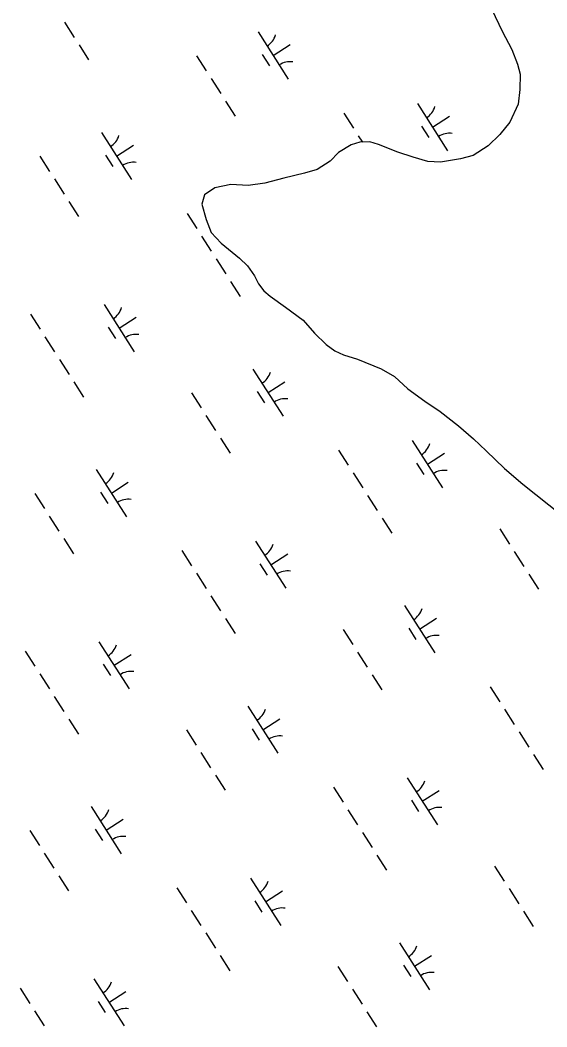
# Model space of a CAD drawing. Extents: x 3962991 to 3983549, y 181631 to 204078.
# Drawn here: x 3977869 to 3978340, y 190802 to 191701 of the extents above; entities that cross this region are included whole.
import ezdxf

# ---------------------------------------------------------------- set-up
doc = ezdxf.new("R2010")
doc.units = 0
doc.layers.add('V-WETL-SWMP', color=7, linetype='Continuous')

msp = doc.modelspace()

# ---------------------------------------------------------------- linework, layer by layer
at = {"layer": 'V-WETL-SWMP'}
for p, q in [((3978290.59, 191710.3), (3978299.85, 191690.84)), ((3977908.71, 191698.78), (3977917.35, 191685.31)), ((3978081.71, 191690.12), (3978108.7, 191648.03)), ((3978299.85, 191690.84), (3978308.46, 191674.35)), ((3977921.67, 191678.58), (3977930.3, 191665.11)), ((3978095.2, 191669.07), (3978110.36, 191678.79)), ((3978308.46, 191674.35), (3978313.44, 191661.36)), ((3978026.81, 191668.82), (3978035.44, 191655.35)), ((3978085.47, 191669.96), (3978091.95, 191659.86)), ((3978313.44, 191661.36), (3978315.98, 191652.49)), ((3978039.76, 191648.62), (3978048.4, 191635.15)), ((3978315.98, 191652.49), (3978315.62, 191638.81)), ((3978315.62, 191638.81), (3978314.07, 191625.71)), ((3978052.71, 191628.42), (3978061.35, 191614.95)), ((3978224.16, 191626.17), (3978251.15, 191584.08)), ((3978314.07, 191625.71), (3978306.63, 191609.53)), ((3978158.28, 191617.7), (3978166.92, 191604.23)), ((3978237.65, 191605.12), (3978252.81, 191614.84)), ((3978227.92, 191606.01), (3978234.4, 191595.91)), ((3978306.63, 191609.53), (3978297.9, 191598.68)), ((3977941.68, 191600.35), (3977968.67, 191558.25)), ((3978171.23, 191597.49), (3978174.91, 191591.76)), ((3978297.9, 191598.68), (3978287.38, 191588.39)), ((3977955.17, 191579.3), (3977970.33, 191589.02)), ((3978164.92, 191589.21), (3978153.74, 191582.47)), ((3978172.6, 191591.72), (3978164.92, 191589.21)), ((3978181.52, 191591.88), (3978172.6, 191591.72)), ((3978189.28, 191589.64), (3978181.52, 191591.88)), ((3978206.64, 191582.81), (3978189.28, 191589.64)), ((3978287.38, 191588.39), (3978273.86, 191579.83)), ((3977886.78, 191579.05), (3977895.41, 191565.58)), ((3977945.44, 191580.19), (3977951.92, 191570.09)), ((3978146.16, 191574.61), (3978134.4, 191567.27)), ((3978153.74, 191582.47), (3978146.16, 191574.61)), ((3978220.39, 191578.29), (3978206.64, 191582.81)), ((3978233.54, 191574.36), (3978220.39, 191578.29)), ((3978244.84, 191573.97), (3978233.54, 191574.36)), ((3978262.62, 191576.66), (3978244.84, 191573.97)), ((3978273.86, 191579.83), (3978262.62, 191576.66)), ((3978134.4, 191567.27), (3978123.16, 191564.1)), ((3977899.73, 191558.85), (3977908.36, 191545.38)), ((3978104.81, 191559.62), (3978087.65, 191555.16)), ((3978123.16, 191564.1), (3978104.81, 191559.62)), ((3978043.15, 191550.81), (3978033.74, 191544.7)), ((3978057.36, 191554.03), (3978043.15, 191550.81)), ((3978072.83, 191553.12), (3978057.36, 191554.03)), ((3978087.65, 191555.16), (3978072.83, 191553.12)), ((3977912.68, 191538.64), (3977921.32, 191525.17)), ((3978033.74, 191544.7), (3978031.51, 191536.34)), ((3978031.51, 191536.34), (3978035.32, 191522.74)), ((3978018.25, 191527.92), (3978026.88, 191514.45)), ((3978035.32, 191522.74), (3978039.69, 191510.93)), ((3978031.2, 191507.72), (3978039.84, 191494.25)), ((3978039.69, 191510.93), (3978048.77, 191501.57)), ((3978048.77, 191501.57), (3978065.05, 191488.19)), ((3978044.15, 191487.51), (3978052.79, 191474.04)), ((3978065.05, 191488.19), (3978072.31, 191481.18)), ((3978072.31, 191481.18), (3978078.41, 191472.37)), ((3978057.11, 191467.31), (3978065.74, 191453.84)), ((3978078.41, 191472.37), (3978082.1, 191465.31)), ((3978082.1, 191465.31), (3978086.96, 191458.85)), ((3978086.96, 191458.85), (3978092.4, 191454.19)), ((3978092.4, 191454.19), (3978106.24, 191444.33)), ((3977944.1, 191446.62), (3977971.08, 191404.53)), ((3978106.24, 191444.33), (3978121.9, 191432.72)), ((3977878.22, 191438.15), (3977886.85, 191424.68)), ((3977957.59, 191425.58), (3977972.74, 191435.29)), ((3978121.9, 191432.72), (3978132.21, 191421.01)), ((3977947.86, 191426.46), (3977954.33, 191416.36)), ((3977891.17, 191417.94), (3977899.81, 191404.47)), ((3978132.21, 191421.01), (3978142.49, 191411.09)), ((3978142.49, 191411.09), (3978150.32, 191405.28)), ((3978150.32, 191405.28), (3978158.1, 191401.85)), ((3977904.12, 191397.74), (3977912.76, 191384.27)), ((3978158.1, 191401.85), (3978170.66, 191397.91)), ((3978170.66, 191397.91), (3978191.61, 191389.36)), ((3978077.12, 191389.08), (3978104.11, 191346.99)), ((3978191.61, 191389.36), (3978203.62, 191382.44)), ((3977917.08, 191377.54), (3977925.71, 191364.07)), ((3978090.61, 191368.03), (3978105.77, 191377.75)), ((3978203.62, 191382.44), (3978215.7, 191371.36)), ((3978022.22, 191367.78), (3978030.85, 191354.31)), ((3978080.88, 191368.92), (3978087.36, 191358.82)), ((3978215.7, 191371.36), (3978230.76, 191360.33)), ((3978230.76, 191360.33), (3978244.59, 191351.06)), ((3978244.59, 191351.06), (3978260.87, 191338.27)), ((3978035.17, 191347.58), (3978043.81, 191334.11)), ((3978260.87, 191338.27), (3978274.15, 191326.62)), ((3978048.12, 191327.38), (3978056.76, 191313.91)), ((3978219.57, 191325.13), (3978246.56, 191283.04)), ((3978274.15, 191326.62), (3978285.62, 191316.12)), ((3978153.69, 191316.66), (3978162.33, 191303.19)), ((3978233.06, 191304.08), (3978248.22, 191313.8)), ((3978285.62, 191316.12), (3978301.95, 191300.36)), ((3978223.33, 191304.97), (3978229.81, 191294.87)), ((3977937.09, 191299.31), (3977964.08, 191257.22)), ((3978166.64, 191296.45), (3978175.28, 191282.98)), ((3978301.95, 191300.36), (3978318.25, 191286.38)), ((3977950.58, 191278.26), (3977965.74, 191287.98)), ((3978318.25, 191286.38), (3978353.21, 191258.46)), ((3977882.19, 191278.01), (3977890.82, 191264.54)), ((3977940.85, 191279.15), (3977947.33, 191269.05)), ((3978179.6, 191276.25), (3978188.23, 191262.78)), ((3977895.14, 191257.81), (3977903.77, 191244.34)), ((3978192.55, 191256.04), (3978201.18, 191242.57)), ((3978297.69, 191246.29), (3978306.33, 191232.82)), ((3977908.09, 191237.6), (3977916.73, 191224.13)), ((3978079.54, 191235.36), (3978106.52, 191193.26)), ((3978013.66, 191226.88), (3978022.29, 191213.41)), ((3978093.03, 191214.31), (3978108.19, 191224.03)), ((3978310.64, 191226.09), (3978319.28, 191212.62)), ((3978083.3, 191215.2), (3978089.78, 191205.1)), ((3978026.61, 191206.68), (3978035.25, 191193.21)), ((3978323.6, 191205.88), (3978332.23, 191192.41)), ((3978039.56, 191186.47), (3978048.2, 191173)), ((3978212.56, 191177.81), (3978239.55, 191135.72)), ((3978052.52, 191166.27), (3978061.15, 191152.8)), ((3978226.06, 191156.77), (3978241.21, 191166.48)), ((3978157.66, 191156.52), (3978166.29, 191143.05)), ((3978216.32, 191157.66), (3978222.8, 191147.55)), ((3977939.51, 191145.58), (3977966.49, 191103.49)), ((3977873.63, 191137.11), (3977882.26, 191123.64)), ((3977953, 191124.54), (3977968.15, 191134.25)), ((3978170.61, 191136.31), (3978179.25, 191122.84)), ((3977943.27, 191125.42), (3977949.74, 191115.32)), ((3977886.58, 191116.9), (3977895.22, 191103.43)), ((3978183.56, 191116.11), (3978192.2, 191102.64)), ((3978289.13, 191105.39), (3978297.77, 191091.92)), ((3977899.53, 191096.7), (3977908.17, 191083.23)), ((3978072.53, 191088.04), (3978099.52, 191045.95)), ((3978302.09, 191085.19), (3978310.72, 191071.72)), ((3977912.49, 191076.5), (3977921.12, 191063.03)), ((3978086.02, 191066.99), (3978101.18, 191076.71)), ((3978017.63, 191066.74), (3978026.26, 191053.27)), ((3978076.29, 191067.88), (3978082.77, 191057.78)), ((3978315.04, 191064.98), (3978323.67, 191051.51)), ((3978030.58, 191046.54), (3978039.22, 191033.07)), ((3978327.99, 191044.78), (3978336.63, 191031.31)), ((3978043.53, 191026.34), (3978052.17, 191012.87)), ((3978214.98, 191024.09), (3978241.97, 190982)), ((3978149.1, 191015.62), (3978157.74, 191002.15)), ((3978228.47, 191003.04), (3978243.63, 191012.76)), ((3978218.74, 191003.93), (3978225.22, 190993.83)), ((3977932.5, 190998.27), (3977959.49, 190956.18)), ((3978162.05, 190995.41), (3978170.69, 190981.94)), ((3977945.99, 190977.22), (3977961.15, 190986.94)), ((3977877.6, 190976.97), (3977886.23, 190963.5)), ((3977936.26, 190978.11), (3977942.74, 190968.01)), ((3978175.01, 190975.21), (3978183.64, 190961.74)), ((3977890.55, 190956.77), (3977899.18, 190943.3)), ((3978187.96, 190955), (3978196.59, 190941.53)), ((3978293.1, 190945.25), (3978301.74, 190931.78)), ((3977903.5, 190936.56), (3977912.14, 190923.09)), ((3978074.95, 190934.32), (3978101.93, 190892.22)), ((3978009.07, 190925.84), (3978017.7, 190912.37)), ((3978088.44, 190913.27), (3978103.6, 190922.99)), ((3978306.05, 190925.05), (3978314.69, 190911.58)), ((3978078.71, 190914.16), (3978085.18, 190904.06)), ((3978022.02, 190905.64), (3978030.66, 190892.17)), ((3978319.01, 190904.84), (3978327.64, 190891.37)), ((3978034.97, 190885.43), (3978043.61, 190871.96)), ((3978207.97, 190876.77), (3978234.96, 190834.68)), ((3978047.93, 190865.23), (3978056.56, 190851.76)), ((3978221.47, 190855.73), (3978236.62, 190865.44)), ((3978153.07, 190855.48), (3978161.7, 190842.01)), ((3978211.73, 190856.62), (3978218.21, 190846.51)), ((3977934.92, 190844.54), (3977961.9, 190802.45)), ((3977869.04, 190836.07), (3977877.67, 190822.6)), ((3977948.41, 190823.5), (3977963.56, 190833.21)), ((3978166.02, 190835.27), (3978174.66, 190821.8)), ((3977938.68, 190824.38), (3977945.15, 190814.28)), ((3977881.99, 190815.86), (3977890.63, 190802.39)), ((3978178.97, 190815.07), (3978187.61, 190801.6))]:
    msp.add_line(p, q, dxfattribs=at)
for centre, start, end in [((3978080.5, 191692.46), 301.89187, 343.43553), ((3978110.31, 191645.95), 81.89186, 123.43552), ((3978222.95, 191628.51), 301.89187, 343.43553), ((3977940.47, 191602.68), 301.89187, 343.43553), ((3978252.76, 191582), 81.89186, 123.43552), ((3977970.28, 191556.18), 81.89186, 123.43552), ((3977942.88, 191448.96), 301.89187, 343.43553), ((3977972.7, 191402.45), 81.89186, 123.43552), ((3978075.91, 191391.42), 301.89187, 343.43553), ((3978105.72, 191344.91), 81.89186, 123.43552), ((3978218.36, 191327.47), 301.89187, 343.43553), ((3977935.88, 191301.64), 301.89187, 343.43553), ((3978248.17, 191280.96), 81.89186, 123.43552), ((3977965.69, 191255.14), 81.89186, 123.43552), ((3978078.32, 191237.69), 301.89187, 343.43553), ((3978108.14, 191191.19), 81.89186, 123.43552), ((3978211.35, 191180.15), 301.89187, 343.43553), ((3977938.29, 191147.92), 301.89187, 343.43553), ((3978241.16, 191133.64), 81.89186, 123.43552), ((3977968.11, 191101.41), 81.89186, 123.43552), ((3978071.32, 191090.38), 301.89187, 343.43553), ((3978101.13, 191043.87), 81.89186, 123.43552), ((3978213.77, 191026.43), 301.89187, 343.43553), ((3977931.29, 191000.6), 301.89187, 343.43553), ((3978243.58, 190979.92), 81.89186, 123.43552), ((3977961.1, 190954.1), 81.89186, 123.43552), ((3978073.73, 190936.65), 301.89187, 343.43553), ((3978103.55, 190890.15), 81.89186, 123.43552), ((3978206.76, 190879.11), 301.89187, 343.43553), ((3978236.57, 190832.6), 81.89186, 123.43552), ((3977933.7, 190846.88), 301.89187, 343.43553), ((3977963.52, 190800.37), 81.89186, 123.43552)]:
    msp.add_arc(centre, 17.62, start, end, dxfattribs=at)

doc.saveas('drawing.dxf')
